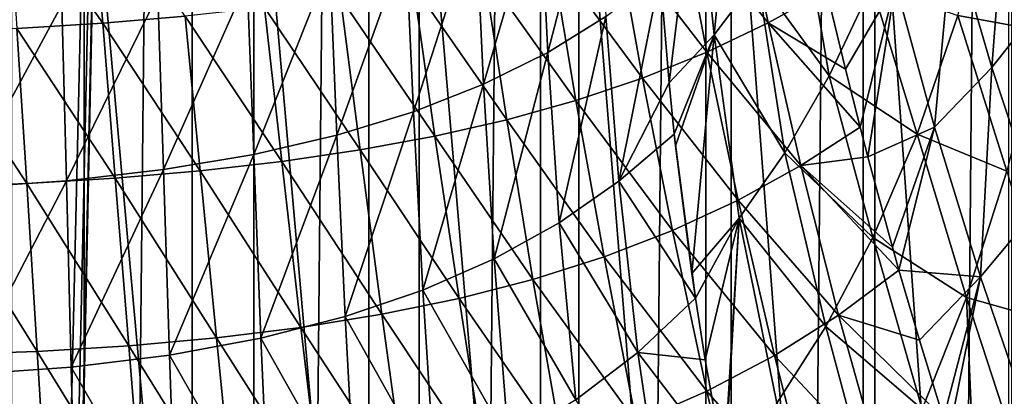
# Model space of a CAD drawing. Header units: metres. Extents: x -24 to 24, y -69 to 184.
# Tile 318 of 656: x 3.35 to 15.04, y 83.84 to 88.31. Entities that reach past the tile are written whole.
import ezdxf

# ---------------------------------------------------------------- set-up
doc = ezdxf.new("R2010")
doc.units = ezdxf.units.M
for name, color, linetype in [('367', 7, 'CONTINUOUS'), ('403', 7, 'CONTINUOUS'), ('404', 7, 'CONTINUOUS'), ('454', 7, 'CONTINUOUS'), ('455', 7, 'CONTINUOUS'), ('558', 3, 'CONTINUOUS')]:
    doc.layers.add(name, color=color, linetype=linetype)

msp = doc.modelspace()

# ---------------------------------------------------------------- linework, layer by layer
at = {"layer": '367'}
for points in [[(3.255157, 145.2, -24.030532), (5.396133, 145.2, -23.642002), (3.257662, 53.355876, -24.030192)], [(5.396133, 145.2, -23.642002), (3.255157, -68.3, -24.030532), (3.445987, 52.023566, -24.00391)], [(5.396133, -68.3, -23.642002), (3.255157, -68.3, -24.030532), (5.396133, 145.2, -23.642002)], [(3.257662, 53.355876, -24.030192), (5.396133, 145.2, -23.642002), (3.38266, 52.923841, -24.012916)], [(3.38266, 52.923841, -24.012916), (5.396133, 145.2, -23.642002), (3.445989, 52.476403, -24.003909)], [(3.445989, 52.476403, -24.003909), (5.396133, 145.2, -23.642002), (3.445987, 52.023566, -24.00391)], [(7.493662, 145.2, -23.063121), (5.396133, -68.3, -23.642002), (5.396133, 145.2, -23.642002)], [(7.493662, -68.3, -23.063121), (5.396133, -68.3, -23.642002), (7.493662, 145.2, -23.063121)], [(9.530857, 145.2, -22.298548), (7.493662, -68.3, -23.063121), (7.493662, 145.2, -23.063121)], [(9.530857, -68.3, -22.298548), (7.493662, -68.3, -23.063121), (9.530857, 145.2, -22.298548)], [(11.491315, 145.2, -21.354442), (9.530857, -68.3, -22.298548), (9.530857, 145.2, -22.298548)], [(11.491315, -68.3, -21.354442), (9.530857, -68.3, -22.298548), (11.491315, 145.2, -21.354442)], [(13.359252, 145.2, -20.238401), (11.491315, -68.3, -21.354442), (11.491315, 145.2, -21.354442)], [(13.359252, -68.3, -20.238401), (11.491315, -68.3, -21.354442), (13.359252, 145.2, -20.238401)], [(15.119628, 145.2, -18.959413), (13.359252, -68.3, -20.238401), (13.359252, 145.2, -20.238401)], [(15.119628, -68.3, -18.959413), (13.359252, -68.3, -20.238401), (15.119628, 145.2, -18.959413)]]:
    msp.add_3dface(points, dxfattribs=at)
at = {"layer": '403'}
for points in [[(14.886674, 87.741442, 27.708912), (15.066391, 90.062548, 30.077037), (14.420927, 89.348034, 30.242658)], [(15.530461, 88.56163, 27.484783), (15.066391, 90.062548, 30.077037), (14.886674, 87.741442, 27.708912)], [(14.2059, 87.034064, 27.93344), (14.420927, 89.348034, 30.242658), (13.743816, 88.739763, 30.404742)], [(14.886674, 87.741442, 27.708912), (14.420927, 89.348034, 30.242658), (14.2059, 87.034064, 27.93344)], [(13.149974, 87.722621, 29.863755), (13.743816, 88.739763, 30.404742), (12.927059, 88.659596, 31.177135)], [(13.322919, 87.035192, 28.942332), (13.743816, 88.739763, 30.404742), (13.149974, 87.722621, 29.863755)], [(13.414525, 86.683252, 28.483282), (13.743816, 88.739763, 30.404742), (13.322919, 87.035192, 28.942332)], [(14.2059, 87.034064, 27.93344), (13.743816, 88.739763, 30.404742), (13.414525, 86.683252, 28.483282)], [(15.438429, 86.074308, 25.258252), (15.530461, 88.56163, 27.484783), (14.886674, 87.741442, 27.708912)], [(14.750777, 85.257717, 25.56046), (14.886674, 87.741442, 27.708912), (14.2059, 87.034064, 27.93344)], [(15.438429, 86.074308, 25.258252), (14.886674, 87.741442, 27.708912), (14.750777, 85.257717, 25.56046)], [(13.707351, 85.607743, 27.129549), (14.2059, 87.034064, 27.93344), (13.414525, 86.683252, 28.483282)], [(13.784834, 85.334576, 26.796805), (14.2059, 87.034064, 27.93344), (13.707351, 85.607743, 27.129549)], [(14.750777, 85.257717, 25.56046), (14.2059, 87.034064, 27.93344), (13.784834, 85.334576, 26.796805)], [(15.378658, 83.433511, 23.300686), (15.438429, 86.074308, 25.258252), (14.750777, 85.257717, 25.56046)], [(14.028135, 84.504361, 25.811195), (14.750777, 85.257717, 25.56046), (13.784834, 85.334576, 26.796805)], [(14.313457, 83.578828, 24.755358), (14.750777, 85.257717, 25.56046), (14.028135, 84.504361, 25.811195)], [(14.375782, 83.382952, 24.53741), (14.750777, 85.257717, 25.56046), (14.313457, 83.578828, 24.755358)], [(15.378658, 83.433511, 23.300686), (14.750777, 85.257717, 25.56046), (14.375782, 83.382952, 24.53741)]]:
    msp.add_3dface(points, dxfattribs=at)
at = {"layer": '404'}
for points in [[(4.193433, 89.946012, 36.421703), (3.206082, 89.882811, 36.453666), (4.33537, 88.270552, 34.341653)], [(4.33537, 88.270552, 34.341653), (3.206082, 89.882811, 36.453666), (3.318671, 88.206918, 34.397927)], [(5.313689, 88.352855, 34.276066), (4.193433, 89.946012, 36.421703), (4.33537, 88.270552, 34.341653)], [(11.907456, 89.864137, 33.583488), (11.186836, 89.570654, 33.680555), (12.234534, 88.272304, 31.311891)], [(12.927059, 88.659596, 31.177135), (11.907456, 89.864137, 33.583488), (12.234534, 88.272304, 31.311891)], [(11.186836, 89.570654, 33.680555), (10.436759, 89.310146, 33.777969), (11.505081, 87.92473, 31.450306)], [(12.234534, 88.272304, 31.311891), (11.186836, 89.570654, 33.680555), (11.505081, 87.92473, 31.450306)], [(10.436759, 89.310146, 33.777969), (9.660097, 89.082516, 33.872473), (10.742815, 87.617158, 31.588883)], [(11.505081, 87.92473, 31.450306), (10.436759, 89.310146, 33.777969), (10.742815, 87.617158, 31.588883)], [(9.660097, 89.082516, 33.872473), (8.856906, 88.88625, 33.962094), (9.951376, 87.349687, 31.723656)], [(10.742815, 87.617158, 31.588883), (9.660097, 89.082516, 33.872473), (9.951376, 87.349687, 31.723656)], [(8.856906, 88.88625, 33.962094), (8.024181, 88.718378, 34.046746), (9.131174, 87.120661, 31.852175)], [(9.951376, 87.349687, 31.723656), (8.856906, 88.88625, 33.962094), (9.131174, 87.120661, 31.852175)], [(8.024181, 88.718378, 34.046746), (7.157769, 88.57537, 34.127214), (8.279068, 86.926605, 31.974176)], [(9.131174, 87.120661, 31.852175), (8.024181, 88.718378, 34.046746), (8.279068, 86.926605, 31.974176)], [(7.157769, 88.57537, 34.127214), (6.254556, 88.454165, 34.203923), (7.390579, 86.763329, 32.09041)], [(8.279068, 86.926605, 31.974176), (7.157769, 88.57537, 34.127214), (7.390579, 86.763329, 32.09041)], [(13.149974, 87.722621, 29.863755), (12.927059, 88.659596, 31.177135), (12.234534, 88.272304, 31.311891)], [(6.254556, 88.454165, 34.203923), (5.313689, 88.352855, 34.276066), (6.4624, 86.627163, 32.201228)], [(7.390579, 86.763329, 32.09041), (6.254556, 88.454165, 34.203923), (6.4624, 86.627163, 32.201228)], [(5.313689, 88.352855, 34.276066), (4.33537, 88.270552, 34.341653), (5.493807, 86.515812, 32.305581)], [(6.4624, 86.627163, 32.201228), (5.313689, 88.352855, 34.276066), (5.493807, 86.515812, 32.305581)], [(4.33537, 88.270552, 34.341653), (3.318671, 88.206918, 34.397927), (4.485253, 86.428178, 32.40108)], [(5.493807, 86.515812, 32.305581), (4.33537, 88.270552, 34.341653), (4.485253, 86.428178, 32.40108)], [(12.234534, 88.272304, 31.311891), (11.505081, 87.92473, 31.450306), (12.620989, 86.577895, 29.128378)], [(13.322919, 87.035192, 28.942332), (12.234534, 88.272304, 31.311891), (12.620989, 86.577895, 29.128378)], [(13.322919, 87.035192, 28.942332), (13.149974, 87.722621, 29.863755), (12.234534, 88.272304, 31.311891)], [(3.318671, 88.206918, 34.397927), (2.25982, 88.161737, 34.441786), (3.435854, 86.363798, 32.484475)], [(3.435854, 86.363798, 32.484475), (2.25982, 88.161737, 34.441786), (2.341396, 86.322317, 32.552142)], [(4.485253, 86.428178, 32.40108), (3.318671, 88.206918, 34.397927), (3.435854, 86.363798, 32.484475)], [(11.505081, 87.92473, 31.450306), (10.742815, 87.617158, 31.588883), (11.877423, 86.168237, 29.319276)], [(12.620989, 86.577895, 29.128378), (11.505081, 87.92473, 31.450306), (11.877423, 86.168237, 29.319276)], [(10.742815, 87.617158, 31.588883), (9.951376, 87.349687, 31.723656), (11.097326, 85.806213, 29.509812)], [(11.877423, 86.168237, 29.319276), (10.742815, 87.617158, 31.588883), (11.097326, 85.806213, 29.509812)], [(9.951376, 87.349687, 31.723656), (9.131174, 87.120661, 31.852175), (10.285172, 85.492199, 29.695069)], [(11.097326, 85.806213, 29.509812), (9.951376, 87.349687, 31.723656), (10.285172, 85.492199, 29.695069)], [(9.131174, 87.120661, 31.852175), (8.279068, 86.926605, 31.974176), (9.441836, 85.224453, 29.871903)], [(10.285172, 85.492199, 29.695069), (9.131174, 87.120661, 31.852175), (9.441836, 85.224453, 29.871903)], [(13.414525, 86.683252, 28.483282), (13.322919, 87.035192, 28.942332), (12.620989, 86.577895, 29.128378)], [(8.279068, 86.926605, 31.974176), (7.390579, 86.763329, 32.09041), (8.564211, 84.999036, 30.039695)], [(9.441836, 85.224453, 29.871903), (8.279068, 86.926605, 31.974176), (8.564211, 84.999036, 30.039695)], [(7.390579, 86.763329, 32.09041), (6.4624, 86.627163, 32.201228), (7.647674, 84.811107, 30.19902)], [(8.564211, 84.999036, 30.039695), (7.390579, 86.763329, 32.09041), (7.647674, 84.811107, 30.19902)], [(6.4624, 86.627163, 32.201228), (5.493807, 86.515812, 32.305581), (6.688907, 84.656405, 30.350041)], [(7.647674, 84.811107, 30.19902), (6.4624, 86.627163, 32.201228), (6.688907, 84.656405, 30.350041)], [(13.707351, 85.607743, 27.129549), (13.414525, 86.683252, 28.483282), (12.620989, 86.577895, 29.128378)], [(5.493807, 86.515812, 32.305581), (4.485253, 86.428178, 32.40108), (5.687468, 84.532245, 30.491377)], [(6.688907, 84.656405, 30.350041), (5.493807, 86.515812, 32.305581), (5.687468, 84.532245, 30.491377)], [(12.620989, 86.577895, 29.128378), (11.877423, 86.168237, 29.319276), (13.068845, 84.801153, 27.047957)], [(13.784834, 85.334576, 26.796805), (12.620989, 86.577895, 29.128378), (13.068845, 84.801153, 27.047957)], [(13.784834, 85.334576, 26.796805), (13.707351, 85.607743, 27.129549), (12.620989, 86.577895, 29.128378)], [(3.435854, 86.363798, 32.484475), (2.341396, 86.322317, 32.552142), (3.558374, 84.371049, 30.732649)], [(4.485253, 86.428178, 32.40108), (3.435854, 86.363798, 32.484475), (4.644197, 84.437325, 30.620173)], [(4.644197, 84.437325, 30.620173), (3.435854, 86.363798, 32.484475), (3.558374, 84.371049, 30.732649)], [(5.687468, 84.532245, 30.491377), (4.485253, 86.428178, 32.40108), (4.644197, 84.437325, 30.620173)], [(3.558374, 84.371049, 30.732649), (2.341396, 86.322317, 32.552142), (2.425477, 84.332918, 30.824654)], [(11.877423, 86.168237, 29.319276), (11.097326, 85.806213, 29.509812), (12.306399, 84.322111, 27.30304)], [(13.068845, 84.801153, 27.047957), (11.877423, 86.168237, 29.319276), (12.306399, 84.322111, 27.30304)], [(11.097326, 85.806213, 29.509812), (10.285172, 85.492199, 29.695069), (11.503205, 83.898757, 27.556849)], [(12.306399, 84.322111, 27.30304), (11.097326, 85.806213, 29.509812), (11.503205, 83.898757, 27.556849)], [(10.285172, 85.492199, 29.695069), (9.441836, 85.224453, 29.871903), (10.664612, 83.531809, 27.803242)], [(11.503205, 83.898757, 27.556849), (10.285172, 85.492199, 29.695069), (10.664612, 83.531809, 27.803242)], [(14.028135, 84.504361, 25.811195), (13.784834, 85.334576, 26.796805), (13.068845, 84.801153, 27.047957)], [(9.441836, 85.224453, 29.871903), (8.564211, 84.999036, 30.039695), (9.79207, 83.2195, 28.038132)], [(10.664612, 83.531809, 27.803242), (9.441836, 85.224453, 29.871903), (9.79207, 83.2195, 28.038132)], [(8.564211, 84.999036, 30.039695), (7.647674, 84.811107, 30.19902), (8.882688, 82.957465, 28.260341)], [(9.79207, 83.2195, 28.038132), (8.564211, 84.999036, 30.039695), (8.882688, 82.957465, 28.260341)], [(7.647674, 84.811107, 30.19902), (6.688907, 84.656405, 30.350041), (7.931919, 82.740243, 28.470109)], [(8.882688, 82.957465, 28.260341), (7.647674, 84.811107, 30.19902), (7.931919, 82.740243, 28.470109)], [(13.068845, 84.801153, 27.047957), (12.306399, 84.322111, 27.30304), (13.579989, 82.962209, 25.082924)], [(14.313457, 83.578828, 24.755358), (13.068845, 84.801153, 27.047957), (13.579989, 82.962209, 25.082924)], [(14.313457, 83.578828, 24.755358), (14.028135, 84.504361, 25.811195), (13.068845, 84.801153, 27.047957)], [(6.688907, 84.656405, 30.350041), (5.687468, 84.532245, 30.491377), (6.936643, 82.562988, 28.667287)], [(7.931919, 82.740243, 28.470109), (6.688907, 84.656405, 30.350041), (6.936643, 82.562988, 28.667287)], [(5.687468, 84.532245, 30.491377), (4.644197, 84.437325, 30.620173), (5.896872, 82.422629, 28.850068)], [(6.936643, 82.562988, 28.667287), (5.687468, 84.532245, 30.491377), (5.896872, 82.422629, 28.850068)], [(3.558374, 84.371049, 30.732649), (2.425477, 84.332918, 30.824654), (3.687549, 82.247325, 29.157959)], [(4.644197, 84.437325, 30.620173), (3.558374, 84.371049, 30.732649), (4.813978, 82.317652, 29.015071)], [(4.813978, 82.317652, 29.015071), (3.558374, 84.371049, 30.732649), (3.687549, 82.247325, 29.157959)], [(5.896872, 82.422629, 28.850068), (4.644197, 84.437325, 30.620173), (4.813978, 82.317652, 29.015071)], [(3.687549, 82.247325, 29.157959), (2.425477, 84.332918, 30.824654), (2.512916, 82.210996, 29.274071)], [(12.306399, 84.322111, 27.30304), (11.503205, 83.898757, 27.556849), (12.794538, 82.407313, 25.414016)], [(13.579989, 82.962209, 25.082924), (12.306399, 84.322111, 27.30304), (12.794538, 82.407313, 25.414016)], [(11.503205, 83.898757, 27.556849), (10.664612, 83.531809, 27.803242), (11.963483, 81.916384, 25.74252)], [(12.794538, 82.407313, 25.414016), (11.503205, 83.898757, 27.556849), (11.963483, 81.916384, 25.74252)]]:
    msp.add_3dface(points, dxfattribs=at)
at = {"layer": '454'}
for points in [[(11.845892, 90.748915, 28.559465), (11.591632, 88.131062, 26.060218), (11.378823, 90.191837, 28.523011)], [(12.107606, 88.815034, 26.029894), (11.591632, 88.131062, 26.060218), (11.845892, 90.748915, 28.559465)], [(11.057251, 87.562178, 26.097511), (10.951982, 88.839212, 27.477822), (11.378823, 90.191837, 28.523011)], [(11.591632, 88.131062, 26.060218), (11.057251, 87.562178, 26.097511), (11.378823, 90.191837, 28.523011)], [(15.487992, 89.983708, 18.722282), (15.481884, 88.180489, 17.86129), (14.910087, 89.936397, 20.468976)], [(14.910087, 89.936397, 20.468976), (15.481884, 88.180489, 17.86129), (14.48488, 88.359268, 20.628395)], [(12.617834, 89.638057, 25.997257), (12.9557, 87.643531, 23.48189), (12.107606, 88.815034, 26.029894)], [(13.462658, 88.716604, 23.364348), (12.9557, 87.643531, 23.48189), (12.617834, 89.638057, 25.997257)], [(12.107606, 88.815034, 26.029894), (12.429867, 86.729507, 23.598852), (11.591632, 88.131062, 26.060218)], [(12.9557, 87.643531, 23.48189), (12.429867, 86.729507, 23.598852), (12.107606, 88.815034, 26.029894)], [(13.462658, 88.716604, 23.364348), (13.999799, 86.952202, 20.828179), (12.9557, 87.643531, 23.48189)], [(14.48488, 88.359268, 20.628395), (13.999799, 86.952202, 20.828179), (13.462658, 88.716604, 23.364348)], [(14.48488, 88.359268, 20.628395), (15.064385, 86.513004, 18.115415), (13.999799, 86.952202, 20.828179)], [(15.481884, 88.180489, 17.86129), (15.064385, 86.513004, 18.115415), (14.48488, 88.359268, 20.628395)], [(11.057251, 87.562178, 26.097511), (11.591632, 88.131062, 26.060218), (11.119137, 86.95072, 25.464608)], [(11.591632, 88.131062, 26.060218), (11.13401, 86.814076, 25.325463), (11.119137, 86.95072, 25.464608)], [(11.325777, 85.295262, 23.830925), (11.13401, 86.814076, 25.325463), (11.591632, 88.131062, 26.060218)], [(11.890116, 85.954389, 23.713129), (11.325777, 85.295262, 23.830925), (11.591632, 88.131062, 26.060218)], [(12.429867, 86.729507, 23.598852), (11.890116, 85.954389, 23.713129), (11.591632, 88.131062, 26.060218)], [(12.9557, 87.643531, 23.48189), (13.474394, 85.724955, 21.04375), (12.429867, 86.729507, 23.598852)], [(13.999799, 86.952202, 20.828179), (13.474394, 85.724955, 21.04375), (12.9557, 87.643531, 23.48189)], [(13.999799, 86.952202, 20.828179), (14.585895, 85.011717, 18.412402), (13.474394, 85.724955, 21.04375)], [(15.064385, 86.513004, 18.115415), (14.585895, 85.011717, 18.412402), (13.999799, 86.952202, 20.828179)], [(12.429867, 86.729507, 23.598852), (12.917687, 84.664734, 21.264273), (11.890116, 85.954389, 23.713129)], [(13.474394, 85.724955, 21.04375), (12.917687, 84.664734, 21.264273), (12.429867, 86.729507, 23.598852)], [(15.064385, 86.513004, 18.115415), (15.595401, 84.727776, 16.079287), (14.585895, 85.011717, 18.412402)], [(11.325777, 85.295262, 23.830925), (11.890116, 85.954389, 23.713129), (11.368576, 85.002025, 23.552684)], [(11.368576, 85.002025, 23.552684), (11.890116, 85.954389, 23.713129), (11.48387, 84.270622, 22.872064)], [(11.890116, 85.954389, 23.713129), (11.71132, 83.013865, 21.744502), (11.48387, 84.270622, 22.872064)], [(11.719783, 82.970708, 21.706687), (11.71132, 83.013865, 21.744502), (11.890116, 85.954389, 23.713129)], [(12.335872, 83.753825, 21.483603), (11.719783, 82.970708, 21.706687), (11.890116, 85.954389, 23.713129)], [(12.917687, 84.664734, 21.264273), (12.335872, 83.753825, 21.483603), (11.890116, 85.954389, 23.713129)], [(13.474394, 85.724955, 21.04375), (14.059714, 83.68474, 18.73202), (12.917687, 84.664734, 21.264273)], [(14.585895, 85.011717, 18.412402), (14.059714, 83.68474, 18.73202), (13.474394, 85.724955, 21.04375)], [(14.585895, 85.011717, 18.412402), (14.70223, 82.277298, 16.899835), (14.059714, 83.68474, 18.73202)], [(15.595401, 84.727776, 16.079287), (15.13148, 83.337821, 16.516607), (14.585895, 85.011717, 18.412402)], [(15.13148, 83.337821, 16.516607), (14.70223, 82.277298, 16.899835), (14.585895, 85.011717, 18.412402)], [(12.917687, 84.664734, 21.264273), (13.492634, 82.520185, 19.062196), (12.335872, 83.753825, 21.483603)], [(14.059714, 83.68474, 18.73202), (13.492634, 82.520185, 19.062196), (12.917687, 84.664734, 21.264273)]]:
    msp.add_3dface(points, dxfattribs=at)
at = {"layer": '455'}
for points in [[(10.213305, 90.215604, 29.595425), (9.616323, 87.921365, 27.590238), (9.522988, 89.840487, 29.624365)], [(10.308022, 88.350721, 27.524834), (9.616323, 87.921365, 27.590238), (10.213305, 90.215604, 29.595425)], [(9.522988, 89.840487, 29.624365), (8.856484, 87.543883, 27.671358), (8.764601, 89.509732, 29.669433)], [(9.616323, 87.921365, 27.590238), (8.856484, 87.543883, 27.671358), (9.522988, 89.840487, 29.624365)], [(8.764601, 89.509732, 29.669433), (8.023452, 87.216527, 27.765443), (7.934089, 89.221898, 29.727806)], [(8.856484, 87.543883, 27.671358), (8.023452, 87.216527, 27.765443), (8.764601, 89.509732, 29.669433)], [(7.934089, 89.221898, 29.727806), (7.115398, 86.939778, 27.867597), (7.030174, 88.977243, 29.795048)], [(8.023452, 87.216527, 27.765443), (7.115398, 86.939778, 27.867597), (7.934089, 89.221898, 29.727806)], [(7.030174, 88.977243, 29.795048), (6.127645, 86.711585, 27.974735), (6.04902, 88.773684, 29.868437)], [(7.115398, 86.939778, 27.867597), (6.127645, 86.711585, 27.974735), (7.030174, 88.977243, 29.795048)], [(10.951982, 88.839212, 27.477822), (10.460432, 86.3916, 25.564188), (10.308022, 88.350721, 27.524834)], [(10.951982, 88.839212, 27.477822), (11.057251, 87.562178, 26.097511), (10.460432, 86.3916, 25.564188)], [(6.04902, 88.773684, 29.868437), (5.05798, 86.530752, 28.082873), (4.988999, 88.609898, 29.944566)], [(6.127645, 86.711585, 27.974735), (5.05798, 86.530752, 28.082873), (6.04902, 88.773684, 29.868437)], [(4.988999, 88.609898, 29.944566), (3.907161, 86.397671, 28.186488), (3.851044, 88.485984, 30.018746)], [(5.05798, 86.530752, 28.082873), (3.907161, 86.397671, 28.186488), (4.988999, 88.609898, 29.944566)], [(3.851044, 88.485984, 30.018746), (2.676778, 86.312925, 28.279788), (2.636802, 88.402224, 30.086034)], [(3.907161, 86.397671, 28.186488), (2.676778, 86.312925, 28.279788), (3.851044, 88.485984, 30.018746)], [(10.308022, 88.350721, 27.524834), (9.753704, 85.899511, 25.679011), (9.616323, 87.921365, 27.590238)], [(10.460432, 86.3916, 25.564188), (9.753704, 85.899511, 25.679011), (10.308022, 88.350721, 27.524834)], [(9.616323, 87.921365, 27.590238), (8.980206, 85.468678, 25.807391), (8.856484, 87.543883, 27.671358)], [(9.753704, 85.899511, 25.679011), (8.980206, 85.468678, 25.807391), (9.616323, 87.921365, 27.590238)], [(8.856484, 87.543883, 27.671358), (8.1343, 85.096664, 25.946647), (8.023452, 87.216527, 27.765443)], [(8.980206, 85.468678, 25.807391), (8.1343, 85.096664, 25.946647), (8.856484, 87.543883, 27.671358)], [(11.057251, 87.562178, 26.097511), (11.119137, 86.95072, 25.464608), (10.460432, 86.3916, 25.564188)], [(8.023452, 87.216527, 27.765443), (7.213772, 84.783864, 26.091422), (7.115398, 86.939778, 27.867597)], [(8.1343, 85.096664, 25.946647), (7.213772, 84.783864, 26.091422), (8.023452, 87.216527, 27.765443)], [(7.115398, 86.939778, 27.867597), (6.213109, 84.527998, 26.238276), (6.127645, 86.711585, 27.974735)], [(7.213772, 84.783864, 26.091422), (6.213109, 84.527998, 26.238276), (7.115398, 86.939778, 27.867597)], [(11.119137, 86.95072, 25.464608), (11.368576, 85.002025, 23.552684), (10.460432, 86.3916, 25.564188)], [(11.13401, 86.814076, 25.325463), (11.325777, 85.295262, 23.830925), (11.119137, 86.95072, 25.464608)], [(11.325777, 85.295262, 23.830925), (11.368576, 85.002025, 23.552684), (11.119137, 86.95072, 25.464608)], [(6.127645, 86.711585, 27.974735), (5.129358, 84.327832, 26.382621), (5.05798, 86.530752, 28.082873)], [(6.213109, 84.527998, 26.238276), (5.129358, 84.327832, 26.382621), (6.127645, 86.711585, 27.974735)], [(5.05798, 86.530752, 28.082873), (3.962896, 84.183971, 26.518044), (3.907161, 86.397671, 28.186488)], [(5.129358, 84.327832, 26.382621), (3.962896, 84.183971, 26.518044), (5.05798, 86.530752, 28.082873)], [(3.907161, 86.397671, 28.186488), (2.715048, 84.097232, 26.637847), (2.676778, 86.312925, 28.279788)], [(3.962896, 84.183971, 26.518044), (2.715048, 84.097232, 26.637847), (3.907161, 86.397671, 28.186488)], [(10.460432, 86.3916, 25.564188), (10.684403, 84.358958, 23.720541), (9.753704, 85.899511, 25.679011)], [(11.368576, 85.002025, 23.552684), (10.684403, 84.358958, 23.720541), (10.460432, 86.3916, 25.564188)], [(9.753704, 85.899511, 25.679011), (9.94961, 83.795102, 23.899962), (8.980206, 85.468678, 25.807391)], [(10.684403, 84.358958, 23.720541), (9.94961, 83.795102, 23.899962), (9.753704, 85.899511, 25.679011)], [(8.980206, 85.468678, 25.807391), (9.149636, 83.303789, 24.088725), (8.1343, 85.096664, 25.946647)], [(9.94961, 83.795102, 23.899962), (9.149636, 83.303789, 24.088725), (8.980206, 85.468678, 25.807391)], [(8.1343, 85.096664, 25.946647), (8.279089, 82.881641, 24.284018), (7.213772, 84.783864, 26.091422)], [(9.149636, 83.303789, 24.088725), (8.279089, 82.881641, 24.284018), (8.1343, 85.096664, 25.946647)], [(11.368576, 85.002025, 23.552684), (11.48387, 84.270622, 22.872064), (10.684403, 84.358958, 23.720541)], [(7.213772, 84.783864, 26.091422), (7.33586, 82.528595, 24.479967), (6.213109, 84.527998, 26.238276)], [(8.279089, 82.881641, 24.284018), (7.33586, 82.528595, 24.479967), (7.213772, 84.783864, 26.091422)], [(6.213109, 84.527998, 26.238276), (6.313882, 82.241779, 24.672811), (5.129358, 84.327832, 26.382621)], [(7.33586, 82.528595, 24.479967), (6.313882, 82.241779, 24.672811), (6.213109, 84.527998, 26.238276)], [(5.129358, 84.327832, 26.382621), (5.209523, 82.019624, 24.857414), (3.962896, 84.183971, 26.518044)], [(6.313882, 82.241779, 24.672811), (5.209523, 82.019624, 24.857414), (5.129358, 84.327832, 26.382621)], [(10.684403, 84.358958, 23.720541), (10.993179, 82.275655, 21.997157), (9.94961, 83.795102, 23.899962)], [(11.71132, 83.013865, 21.744502), (10.993179, 82.275655, 21.997157), (10.684403, 84.358958, 23.720541)], [(11.48387, 84.270622, 22.872064), (11.71132, 83.013865, 21.744502), (10.684403, 84.358958, 23.720541)], [(3.962896, 84.183971, 26.518044), (4.022654, 81.862745, 25.026514), (2.715048, 84.097232, 26.637847)], [(5.209523, 82.019624, 24.857414), (4.022654, 81.862745, 25.026514), (3.962896, 84.183971, 26.518044)], [(4.022654, 81.862745, 25.026514), (2.754214, 81.772005, 25.172542), (2.715048, 84.097232, 26.637847)]]:
    msp.add_3dface(points, dxfattribs=at)
at = {"layer": '558'}
for points in [[(4.116083, 69.047477, -22.01858), (2.066919, 91.452523, -22.304436), (2.066919, 69.047477, -22.304436)], [(4.116083, 91.452523, -22.01858), (2.066919, 91.452523, -22.304436), (4.116083, 69.047477, -22.01858)], [(6.130033, 69.047477, -21.544899), (4.116083, 91.452523, -22.01858), (4.116083, 69.047477, -22.01858)], [(6.130033, 91.452523, -21.544899), (4.116083, 91.452523, -22.01858), (6.130033, 69.047477, -21.544899)], [(8.091704, 69.047477, -20.88742), (6.130033, 91.452523, -21.544899), (6.130033, 69.047477, -21.544899)], [(8.091704, 91.452523, -20.88742), (6.130033, 91.452523, -21.544899), (8.091704, 69.047477, -20.88742)], [(9.984446, 69.047477, -20.051704), (8.091704, 91.452523, -20.88742), (8.091704, 69.047477, -20.88742)], [(9.984446, 91.452523, -20.051704), (8.091704, 91.452523, -20.88742), (9.984446, 69.047477, -20.051704)], [(11.792094, 69.047477, -19.044855), (9.984446, 91.452523, -20.051704), (9.984446, 69.047477, -20.051704)], [(11.792094, 91.452523, -19.044855), (9.984446, 91.452523, -20.051704), (11.792094, 69.047477, -19.044855)], [(13.499098, 69.047477, -17.875524), (11.792094, 91.452523, -19.044855), (11.792094, 69.047477, -19.044855)], [(13.499098, 91.452523, -17.875524), (11.792094, 91.452523, -19.044855), (13.499098, 69.047477, -17.875524)], [(15.090828, 69.047477, -16.553758), (13.499098, 91.452523, -17.875524), (13.499098, 69.047477, -17.875524)], [(15.090828, 91.452523, -16.553758), (13.499098, 91.452523, -17.875524), (15.090828, 69.047477, -16.553758)]]:
    msp.add_3dface(points, dxfattribs=at)

doc.saveas('drawing.dxf')
